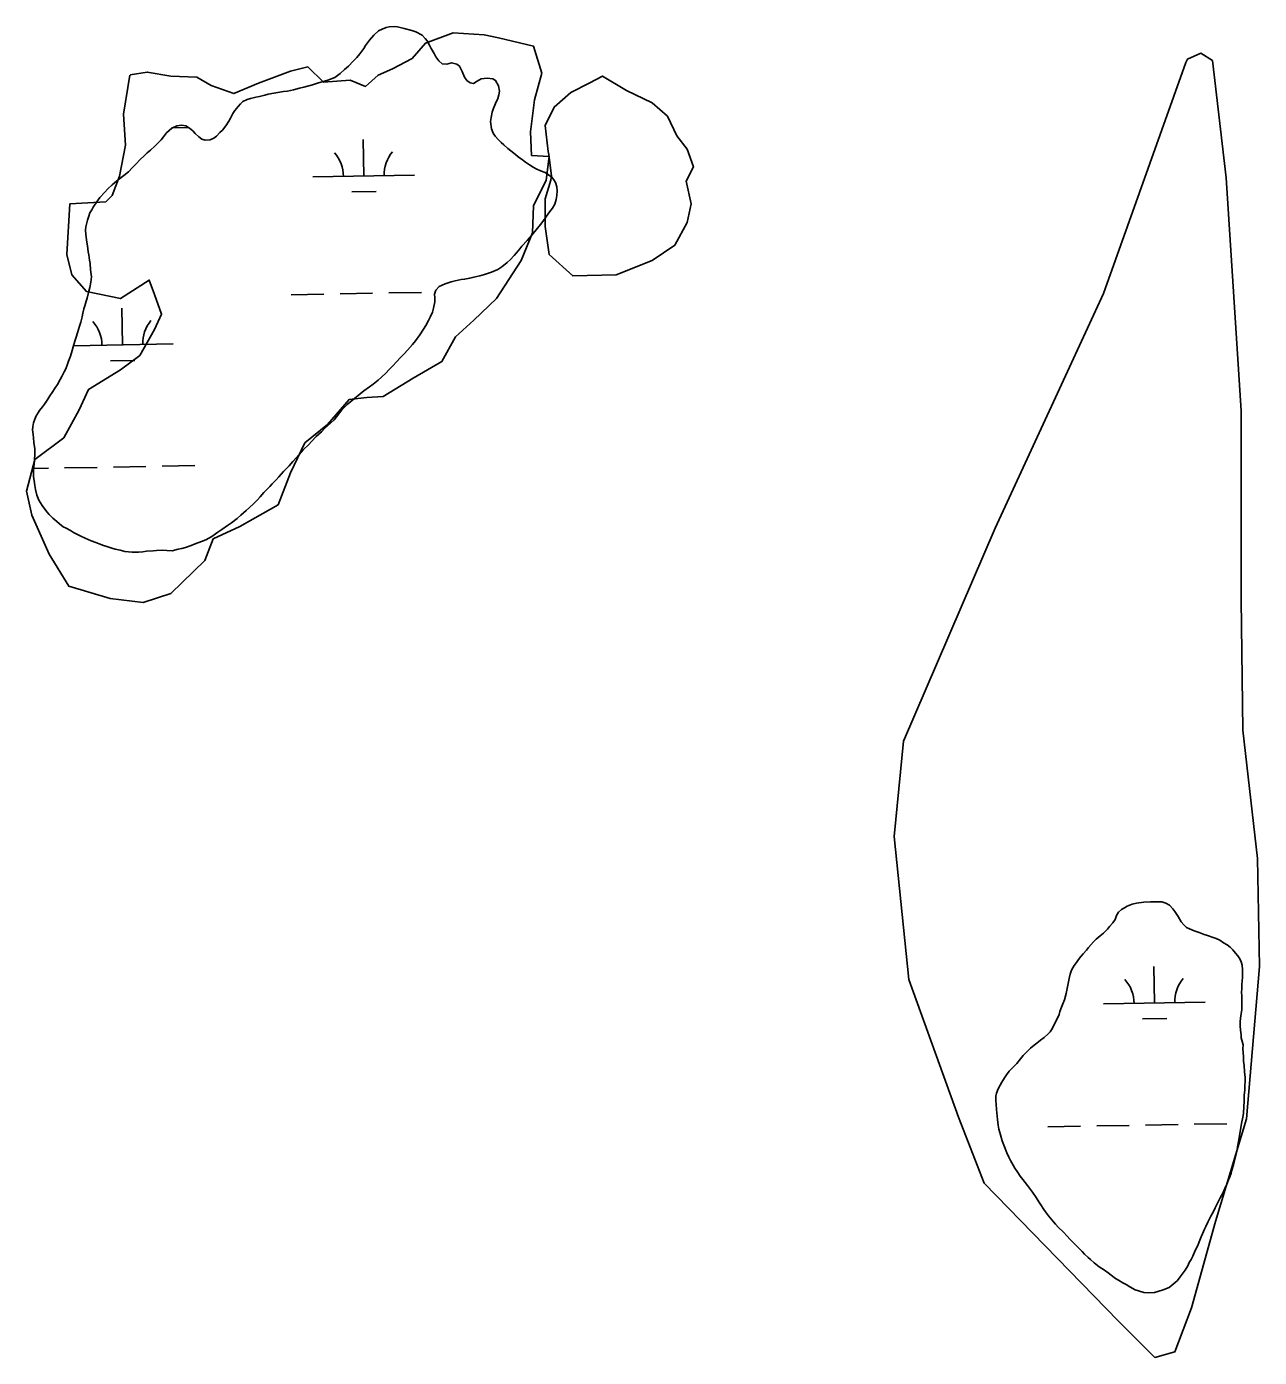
# Model space of a CAD drawing. Extents: x 3903937 to 3942190, y 260677 to 286651.
# Drawn here: x 3937929 to 3939141, y 270585 to 271894 of the extents above; entities that cross this region are included whole.
import ezdxf

# ---------------------------------------------------------------- set-up
doc = ezdxf.new("R2010")
doc.units = 0
doc.layers.add('V-RIVR-EDGE', color=7, linetype='Continuous')
doc.layers.add('V-WETL-SWMP', color=7, linetype='Continuous')

msp = doc.modelspace()

# ---------------------------------------------------------------- linework, layer by layer
at = {"layer": 'V-RIVR-EDGE'}
for points in [[(3938030, 271846.4), (3938023.9, 271807.8), (3938025.9, 271777.4), (3938019.8, 271747), (3938012.7, 271727.8), (3938006.6, 271721.7), (3937971.2, 271719.6), (3937968.1, 271670), (3937973.2, 271649.7), (3937987.4, 271633.5), (3938020.8, 271626.4), (3938049.2, 271644.6), (3938054.3, 271630.4), (3938061.4, 271611.2), (3938054.3, 271595.9), (3938040.1, 271570.6), (3938020.8, 271556.4), (3937989.4, 271537.1), (3937980.3, 271516.9), (3937965.1, 271489.5), (3937936.7, 271468.2), (3937928.6, 271436.8), (3937933.6, 271413.4), (3937950.9, 271374.9), (3937970.1, 271343.5), (3938010.7, 271331.3), (3938043.1, 271327.3), (3938070.5, 271336.4), (3938104, 271368.8), (3938112.1, 271390.1), (3938138.5, 271402.3), (3938176, 271423.6), (3938188.1, 271455), (3938202.3, 271484.4), (3938224.6, 271502.7), (3938245.9, 271527), (3938263.2, 271529), (3938279.4, 271530), (3938308.8, 271548.3), (3938337.2, 271564.5), (3938350.4, 271588.8), (3938368.6, 271605.1), (3938390.9, 271626.4), (3938415.2, 271663.9), (3938426.4, 271691.3), (3938427.4, 271717.6), (3938439.6, 271743), (3938442.6, 271766.3), (3938425.4, 271767.3), (3938424.4, 271790.6), (3938428.4, 271822), (3938435.5, 271848.4), (3938427.4, 271874.8), (3938392.9, 271882.9), (3938378.7, 271885.9), (3938348.3, 271887.9), (3938321, 271877.8), (3938307.8, 271862.6), (3938288.5, 271852.5), (3938274.3, 271846.4), (3938262.1, 271835.2), (3938246.9, 271841.3), (3938220.6, 271839.3), (3938205.4, 271854.5), (3938188.1, 271850.4), (3938156.7, 271838.3), (3938132.4, 271828.1), (3938110.1, 271836.2), (3938095.9, 271844.3), (3938070.5, 271845.4), (3938047.2, 271849.4), (3938030.3, 271846.6)], [(3939069.2, 271858.9), (3938988, 271631.5), (3938881.5, 271400.5), (3938791.3, 271191.1), (3938782.2, 271097.2), (3938796.7, 270956.4), (3938845.4, 270821.1), (3938870.7, 270756.1), (3939002.4, 270620.7), (3939038.5, 270584.6), (3939058.4, 270590), (3939074.6, 270633.4), (3939098.1, 270718.2), (3939128.8, 270819.3), (3939141.4, 270969.1), (3939139.6, 271075.6), (3939125.2, 271201.9), (3939123.4, 271330.1), (3939123.4, 271516), (3939108.9, 271745.2), (3939095.4, 271860.7), (3939083.7, 271867.9), (3939070.7, 271862), (3939069.2, 271858.9)], [(3938441.6, 271771.3), (3938438.6, 271796.7), (3938447.7, 271814.9), (3938463.9, 271829.1), (3938482.2, 271838.3), (3938495.3, 271845.4), (3938518.7, 271831.2), (3938544, 271819), (3938559.2, 271805.8), (3938568.3, 271786.6), (3938578.5, 271773.4), (3938584.6, 271756.1), (3938577.5, 271741.9), (3938582.5, 271719.6), (3938578.5, 271701.4), (3938566.3, 271679.1), (3938544, 271663.9), (3938508.5, 271649.7), (3938465.9, 271648.7), (3938442.6, 271670), (3938438.6, 271697.3), (3938438.6, 271724.7), (3938444.4, 271743), (3938444.9, 271747.3), (3938442.9, 271762.7), (3938442.3, 271768.1), (3938441.6, 271771.3)]]:
    msp.add_lwpolyline(points, dxfattribs=at)
at = {"layer": 'V-WETL-SWMP'}
for p, q in [((3938071.6, 271794.4), (3938087.9, 271794.7)), ((3938260.3, 271747), (3938259.7, 271783)), ((3938210.3, 271746.1), (3938310.3, 271747.9)), ((3938248.6, 271731.4), (3938272.6, 271731.8)), ((3938189, 271630.3), (3938221, 271630.9)), ((3938237, 271631.2), (3938269, 271631.7)), ((3938285, 271632), (3938317, 271632.6)), ((3938022.8, 271580.9), (3938022.1, 271616.9)), ((3937974.7, 271580.1), (3938072.7, 271581.8)), ((3938011, 271565.3), (3938035, 271565.7)), ((3937935.4, 271459.3), (3937950, 271459.6)), ((3937966, 271459.9), (3937998, 271460.4)), ((3938014, 271460.7), (3938046, 271461.3)), ((3938062, 271461.5), (3938094, 271462.1)), ((3939038.1, 270933.4), (3939037.5, 270969.4)), ((3938988.1, 270932.5), (3939088.1, 270934.2)), ((3939026.4, 270917.7), (3939050.4, 270918.1)), ((3938933.4, 270811.4), (3938965.4, 270812)), ((3938981.4, 270812.3), (3939013.4, 270812.8)), ((3939029.4, 270813.1), (3939061.4, 270813.7)), ((3939077.4, 270814), (3939109.4, 270814.5))]:
    msp.add_line(p, q, dxfattribs=at)
for points in [[(3938100.8, 271783.4), (3938104.3, 271782.2), (3938109.2, 271782.6), (3938112.8, 271784.3), (3938115.3, 271786.4), (3938118.7, 271789.9), (3938121.2, 271792.2), (3938124.5, 271796.4), (3938127.5, 271801), (3938129.1, 271804), (3938131.5, 271808.5), (3938133.5, 271811.5), (3938136.7, 271815.6), (3938139, 271818), (3938141.3, 271820.3), (3938145.7, 271822.5), (3938149, 271823.4), (3938154.1, 271824.6), (3938157.6, 271825.4), (3938162.8, 271826.6), (3938166.3, 271827.5), (3938171.8, 271828.5), (3938175.6, 271829.2), (3938181.4, 271830.1), (3938185.3, 271830.7), (3938191.3, 271831.8), (3938197.2, 271833.4), (3938201.4, 271834.5), (3938209.7, 271836.8), (3938215.8, 271838.6), (3938219.4, 271839.6), (3938224.9, 271841.4), (3938231.9, 271844), (3938237.2, 271847.9), (3938241.2, 271851.9), (3938245.3, 271855), (3938250, 271860.1), (3938253.5, 271863.7), (3938256.5, 271867.4), (3938260.2, 271872.6), (3938262, 271875.4), (3938265.9, 271880.8), (3938270.1, 271885.6), (3938274.9, 271889.9), (3938278.4, 271891.7), (3938282.4, 271893.2), (3938285.4, 271893.7), (3938290.2, 271894.1), (3938293.6, 271893.8), (3938300.1, 271892.2), (3938307.5, 271890.1), (3938311.6, 271888.8), (3938317.8, 271885.7), (3938320.8, 271882.5), (3938322.6, 271880), (3938325, 271875.8), (3938326.6, 271872.5), (3938329.4, 271867.7), (3938331.3, 271864.3), (3938334.2, 271860.3), (3938337.5, 271857.6), (3938341.9, 271857.2), (3938346.6, 271858.3), (3938351.8, 271857.1), (3938354.5, 271855), (3938357.1, 271849.9), (3938359.3, 271844.2), (3938361.8, 271841.2), (3938364.8, 271838.6), (3938368.4, 271838), (3938372, 271840.3), (3938375.9, 271842.6), (3938381.6, 271843.5), (3938387.2, 271842.8), (3938389.9, 271841.1), (3938392.9, 271835.7), (3938393.7, 271830.4), (3938393.1, 271826.9), (3938392.2, 271823.5), (3938389.9, 271818.5), (3938387.7, 271812.9), (3938386.5, 271810), (3938385.6, 271804.5), (3938385.1, 271800.8), (3938386, 271793.5), (3938387.6, 271789.2), (3938389.4, 271786.2), (3938392.8, 271782.6), (3938395.4, 271780), (3938398.1, 271777.7), (3938402.1, 271774), (3938404.9, 271771.8), (3938409.4, 271768.2), (3938412.1, 271766.1), (3938416.6, 271762.9), (3938419.4, 271760.6), (3938423.2, 271758), (3938427, 271755.7), (3938429.8, 271754.2), (3938434.3, 271752.3), (3938438.9, 271750.4)], [(3937960.8, 271404.8), (3937958.2, 271407), (3937954.4, 271410.4), (3937950.9, 271413.9), (3937948.6, 271416.6), (3937943.9, 271422.8), (3937940.7, 271428.2), (3937938.6, 271433.1), (3937937.3, 271438.5), (3937936.7, 271442.5), (3937936, 271447.5), (3937935.5, 271451), (3937935.4, 271455.2), (3937935.3, 271458.5), (3937935.9, 271463.6), (3937936.4, 271467.1), (3937936.8, 271474), (3937936.5, 271478.7), (3937935.8, 271484.7), (3937935.3, 271489.4), (3937935, 271492.6), (3937934.5, 271497.3), (3937934.6, 271500.4), (3937935.3, 271504.3), (3937937.8, 271510.5), (3937941.4, 271516.2), (3937944.2, 271519.9), (3937946.3, 271522.7), (3937949.4, 271527.4), (3937951.5, 271530.7), (3937953.7, 271534), (3937956.8, 271538.8), (3937958.8, 271542), (3937961.5, 271546.7), (3937963.2, 271549.8), (3937965.6, 271554.4), (3937967, 271557.4), (3937968.8, 271562), (3937969.9, 271565), (3937971.6, 271569.8), (3937973.3, 271575.3), (3937974.4, 271578.9), (3937976.1, 271584.6), (3937977.4, 271588.6), (3937978.7, 271592.9), (3937980.6, 271599.3), (3937981.8, 271603.3), (3937983.3, 271608.6), (3937983.9, 271612), (3937985, 271616.3), (3937985.8, 271619.3), (3937987.2, 271623.8), (3937988.2, 271626.9), (3937989.8, 271633.7), (3937990.7, 271637.3), (3937991.9, 271642.6), (3937992.3, 271648), (3937991.5, 271654.8), (3937991, 271660.9), (3937990.4, 271664.3), (3937989.8, 271669.4), (3937989.2, 271672.6), (3937988.4, 271678.3), (3937987.9, 271682), (3937987, 271689.4), (3937986.5, 271693.7), (3937987, 271697), (3937988.4, 271703.7), (3937989.8, 271707.7), (3937990.8, 271710.7), (3937992.6, 271713.9), (3937994.1, 271716.5), (3937998.2, 271722.6), (3938000.6, 271726), (3938005.4, 271731.3), (3938008.4, 271734.4), (3938012.7, 271738.3), (3938015, 271740.4), (3938018.6, 271743.3), (3938024.2, 271747.5), (3938028.9, 271751.3), (3938032.9, 271755.5), (3938036.3, 271759), (3938040.1, 271762.9), (3938044.4, 271767.4), (3938047.2, 271770), (3938050.3, 271772.4), (3938054.8, 271776.4), (3938057.4, 271778.9), (3938060.8, 271782.7), (3938063.1, 271785.5), (3938066.2, 271789.6), (3938071.3, 271794.3), (3938076.4, 271796.5), (3938081.1, 271797), (3938085.2, 271796.3), (3938088.8, 271794.2), (3938092.1, 271791.4), (3938094.4, 271788.9), (3938098.1, 271785.5), (3938100.8, 271783.4)], [(3938438.9, 271750.4), (3938445.3, 271745.9), (3938447.3, 271743.4), (3938449, 271740.7), (3938450.1, 271736.4), (3938450.4, 271732.5), (3938450.1, 271727.8), (3938449.6, 271723.8), (3938448.4, 271719.5), (3938446.1, 271715.4), (3938443.5, 271712.2), (3938440.1, 271707.4), (3938436.5, 271702.4), (3938434.1, 271699.3), (3938429.9, 271694.2), (3938425.5, 271688.9), (3938420.9, 271683.5), (3938415.8, 271678), (3938413.8, 271675.5), (3938410.5, 271671.6), (3938408.4, 271668.9), (3938404.4, 271664.7), (3938401.3, 271661.9), (3938396.1, 271657.7), (3938392.3, 271655.1), (3938385.9, 271652.4), (3938378.9, 271650.1), (3938374.6, 271649), (3938368.7, 271647.4), (3938364.6, 271646.6), (3938359.4, 271645.5), (3938356.1, 271645.1), (3938350.2, 271643.9), (3938346.4, 271642.8), (3938340.3, 271641.1), (3938334.6, 271638.2), (3938331.3, 271634.9), (3938329.9, 271630.9), (3938330.2, 271627.3), (3938330.1, 271623.1), (3938329, 271616.9), (3938327.8, 271613.1), (3938325.7, 271608.1), (3938324.1, 271604.9), (3938321.2, 271600), (3938319.2, 271596.5), (3938315.5, 271590.7), (3938311.3, 271585), (3938308.2, 271581.4), (3938303.2, 271575.7), (3938299.9, 271572.2), (3938296.7, 271568.8), (3938292.1, 271563.9), (3938289.2, 271560.7), (3938285.1, 271556.3), (3938282.2, 271553.4), (3938277.7, 271549.1), (3938274.6, 271546.3), (3938269.6, 271542.4), (3938265.9, 271539.7), (3938260.4, 271535.6), (3938256.8, 271532.7), (3938251.1, 271528.3), (3938247.4, 271525.3), (3938243.9, 271522.1), (3938238.7, 271517), (3938235.7, 271513.1), (3938231.1, 271507.2), (3938227.6, 271503.9), (3938222.1, 271498.9), (3938218.6, 271495.5), (3938213.4, 271490.6), (3938208.9, 271485.7), (3938206.2, 271482.8), (3938200.6, 271477.6), (3938196.8, 271473.2), (3938190.6, 271466.3), (3938186.8, 271462), (3938181.3, 271456.2), (3938176.8, 271451.2), (3938174, 271448.1), (3938170.1, 271444.1), (3938167.7, 271441.6), (3938164.1, 271437.9), (3938161.8, 271435.5), (3938158.3, 271431.4), (3938155.7, 271428.5), (3938151.4, 271424.1), (3938144.7, 271417.8), (3938139.2, 271413.2), (3938135.6, 271410.2), (3938130, 271405.9), (3938126.1, 271403.3), (3938120.5, 271399.3), (3938116.6, 271396.5), (3938110.9, 271392.5), (3938104.9, 271389.1), (3938100.5, 271387.5), (3938094.3, 271385.1), (3938090.4, 271383.6), (3938084.8, 271381.6)], [(3938084.8, 271381.6), (3938081.2, 271380.6), (3938077.8, 271379.8), (3938071.8, 271378.3), (3938066.5, 271378.7), (3938062.1, 271378.8), (3938056.3, 271378.5), (3938053.2, 271378.3), (3938046.5, 271377.8), (3938043, 271377.4), (3938038.5, 271377), (3938032.4, 271376.8), (3938025.3, 271377.5), (3938020.5, 271378.8), (3938015.8, 271380), (3938012.4, 271380.9), (3938007.6, 271382.5), (3938004.3, 271383.5), (3937999.8, 271385.2), (3937996.7, 271386.4), (3937992.2, 271388.1), (3937989.2, 271389.3), (3937986.1, 271390.7), (3937981.8, 271392.8), (3937978.8, 271394.2), (3937974.6, 271396.2), (3937971.7, 271398.2), (3937967.4, 271400.4), (3937964.6, 271401.9), (3937960.8, 271404.8)], [(3938894.8, 270781.6), (3938892.9, 270786), (3938890.6, 270791.7), (3938888.4, 270797.8), (3938886.6, 270803.6), (3938885.1, 270809.3), (3938884.5, 270813), (3938883.8, 270818.7), (3938883, 270825.1), (3938882.8, 270828.5), (3938882.3, 270833.9), (3938882.2, 270837.1), (3938882.2, 270841.5), (3938882.9, 270844.5), (3938884.5, 270848.8), (3938886.4, 270852.6), (3938888, 270855.5), (3938890.8, 270859.8), (3938892.7, 270862.5), (3938895.4, 270866.2), (3938898.9, 270869.9), (3938902.7, 270873.7), (3938906.5, 270878.5), (3938909, 270881.7), (3938913.6, 270886.3), (3938916.3, 270888.8), (3938919.9, 270891.7), (3938922.4, 270893.8), (3938926.2, 270896.6), (3938929.8, 270899.5), (3938933.4, 270902.6), (3938935.5, 270904.9), (3938937.7, 270907.9), (3938940, 270912.8), (3938942.5, 270917.8), (3938944.3, 270922), (3938945.2, 270925), (3938946.8, 270929.3), (3938948.1, 270932.5), (3938949.7, 270936.6), (3938951.4, 270942.8), (3938952.7, 270949.2), (3938953.2, 270952.6), (3938954.2, 270957.4), (3938955.3, 270961.8), (3938956.7, 270965.6), (3938959.2, 270970.2), (3938961.5, 270973.2), (3938963.4, 270976), (3938965.8, 270979), (3938967.9, 270981.6), (3938971.2, 270985.4), (3938973.3, 270987.9), (3938978.2, 270993.4), (3938980.9, 270996), (3938984.8, 270999.4), (3938988, 271002.1), (3938991.9, 271006), (3938994.1, 271008.6), (3938997.3, 271012.2), (3938999.4, 271015.4), (3939000.8, 271019.3), (3939002.9, 271022.6), (3939005.9, 271025.2), (3939008.6, 271026.9), (3939011.2, 271028.7), (3939016.2, 271030.6), (3939020.6, 271031.5), (3939027.7, 271032.5), (3939034.2, 271033), (3939038.5, 271033), (3939041.6, 271033), (3939045.6, 271032.9), (3939049.4, 271031.7), (3939052.9, 271029.5), (3939056.2, 271025.9), (3939058.3, 271023.3), (3939061.6, 271018.6), (3939064.6, 271013.3), (3939067, 271010.3), (3939069.7, 271007.7), (3939072.6, 271006.2), (3939077.3, 271004.2), (3939082.2, 271002.6), (3939087.1, 271000.8), (3939090.3, 270999.6), (3939095.8, 270997.8), (3939098.9, 270996.7), (3939102.4, 270995), (3939106.2, 270992.6), (3939109.7, 270990.4), (3939112.8, 270988.2), (3939115.2, 270985.5), (3939117.9, 270982.5), (3939120.1, 270979.7), (3939122.2, 270976.7), (3939123.5, 270973.9), (3939124.4, 270970.5), (3939124.7, 270966.3), (3939124.8, 270962.1), (3939124.7, 270958.4)], [(3939124.7, 270958.4), (3939124.5, 270955.2), (3939124.1, 270951.3), (3939124, 270947.2), (3939123.8, 270943.9), (3939124, 270939.9), (3939124, 270934.1), (3939124.1, 270930.5), (3939124, 270927), (3939123.6, 270922.8), (3939123, 270918.5), (3939122.5, 270914.8), (3939122.6, 270911), (3939122.8, 270906.5), (3939123.4, 270902.1), (3939123.4, 270898.9)], [(3939123.4, 270898.9), (3939125.4, 270892.1), (3939125.3, 270888.1), (3939125.5, 270884.5), (3939125.9, 270880.2), (3939125.9, 270875.9), (3939126.3, 270872), (3939126.9, 270865.2), (3939127.3, 270860.3), (3939127.3, 270856.7), (3939127.1, 270851.5), (3939127, 270847.6), (3939126.4, 270842.7), (3939126.3, 270836.2), (3939126, 270831.7), (3939125.7, 270824.7), (3939125, 270821), (3939123.9, 270814.7), (3939123.2, 270810.7), (3939122.6, 270806.4), (3939121.6, 270801), (3939120.9, 270797.1), (3939120, 270791.8), (3939119.5, 270788.7), (3939117.6, 270780.7), (3939115.9, 270774.1), (3939114.4, 270768.9), (3939113.6, 270766), (3939112.4, 270762.3), (3939111.2, 270759.4), (3939109.4, 270755), (3939107.5, 270750.7), (3939105.4, 270746.1), (3939103, 270741.7), (3939100.5, 270737), (3939097.8, 270731.8), (3939096.3, 270728.3), (3939093.8, 270723.7), (3939090.7, 270717.6), (3939088.8, 270713.5), (3939087.5, 270710.7), (3939085.3, 270706.2), (3939084.2, 270703.1), (3939082.2, 270698.2), (3939080.8, 270694.7), (3939078.3, 270689.7), (3939075.9, 270684.3), (3939074.3, 270681), (3939072.5, 270677.9), (3939070.9, 270674.7), (3939068.3, 270670.3), (3939065.5, 270666.4), (3939063.6, 270663.8), (3939060.7, 270660.4), (3939058.5, 270658.2), (3939052.7, 270653.5), (3939046.9, 270651), (3939041.6, 270649.3), (3939038.1, 270648.6), (3939032.3, 270648), (3939027.7, 270648.5), (3939022.4, 270650.1), (3939019.3, 270651.2), (3939014, 270654), (3939010.2, 270656.2), (3939007.1, 270658), (3939002.7, 270660.7), (3938999.8, 270662.3), (3938995.6, 270665.6), (3938992.8, 270667.7), (3938988.9, 270670.4), (3938983.9, 270673.6), (3938978.9, 270677.6), (3938975.2, 270680.8), (3938973, 270683), (3938969.5, 270686.3), (3938967.1, 270688.7), (3938963.8, 270692), (3938958.9, 270697), (3938955, 270701.1), (3938952.3, 270704), (3938948.7, 270707.7), (3938943.6, 270712.9), (3938940.7, 270715.6), (3938938.8, 270718.1), (3938933.8, 270724), (3938931.1, 270727.7), (3938929.3, 270730.2), (3938926.3, 270734.6), (3938924.5, 270737.6), (3938921.9, 270741.8), (3938918.1, 270747.2), (3938915.1, 270751.1), (3938913.3, 270753.6), (3938908.7, 270759.6), (3938906, 270763), (3938903.8, 270766.5), (3938900.9, 270770.8), (3938899.1, 270773.8), (3938896.6, 270778.5), (3938894.8, 270781.6)]]:
    msp.add_lwpolyline(points, dxfattribs=at)
for centre, start, end in [((3938205.1, 271746.5), 0.2366, 41.7802), ((3938315.6, 271748.5), 140.2366, 181.7802), ((3937967.5, 271580.4), 0.2366, 41.7802), ((3938078, 271582.4), 140.2366, 181.7802), ((3938982.9, 270932.9), 0.2366, 41.7802), ((3939093.4, 270934.8), 140.2366, 181.7802)]:
    msp.add_arc(centre, 35.2, start, end, dxfattribs=at)

doc.saveas('drawing.dxf')
